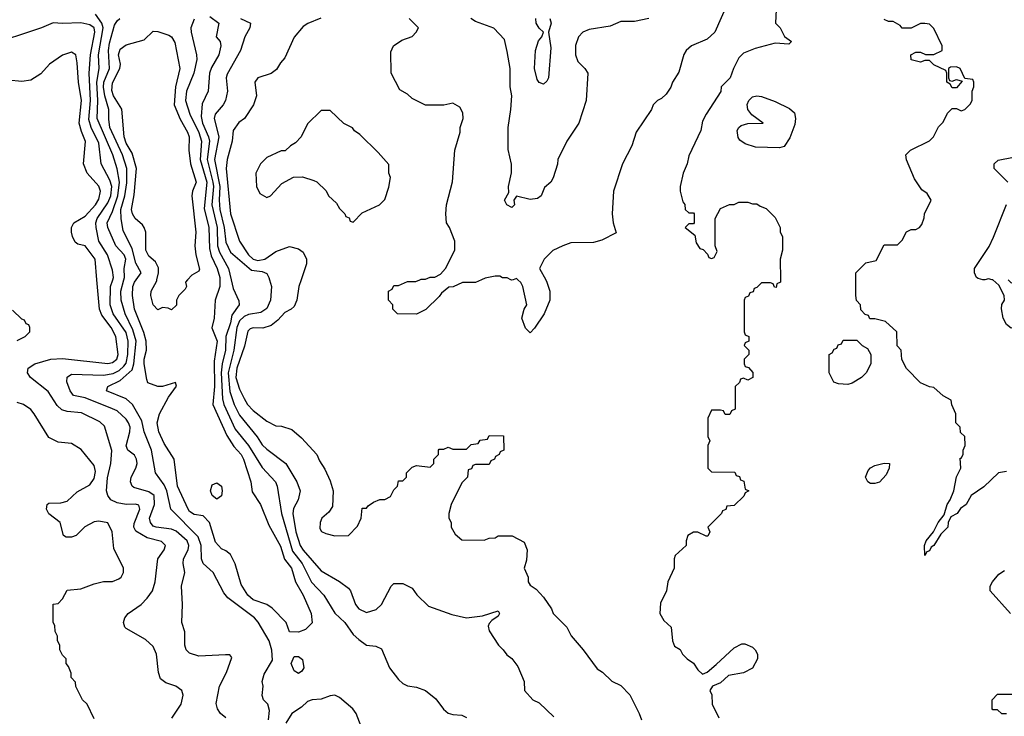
# Model space of a CAD drawing. Header units: inches. Extents: x 2348341 to 2479810, y 460419 to 613669.
# Tile 561 of 656: x 2432641 to 2436980, y 558077 to 561145. Entities that reach past the tile are written whole.
import ezdxf

# ---------------------------------------------------------------- set-up
doc = ezdxf.new("R2010")
doc.units = ezdxf.units.IN
doc.header["$MEASUREMENT"] = 0
doc.layers.add('C4535', color=7, linetype='Continuous')
doc.layers.add('C4536', color=7, linetype='Continuous')

msp = doc.modelspace()

# ---------------------------------------------------------------- linework, layer by layer
at = {"layer": 'C4535', "color": 2}
for points, elevation in [([(2433311.4, 558068.6), (2433353.2, 558130), (2433361.2, 558170), (2433355.3, 558190), (2433329.4, 558209.4), (2433284.5, 558224.5), (2433262, 558242), (2433252.3, 558270), (2433243.7, 558350), (2433230, 558384), (2433195.9, 558415.9), (2433110, 558464), (2433104, 558470), (2433099, 558490), (2433104, 558510), (2433119, 558530), (2433177.2, 558570), (2433203.3, 558596.7), (2433226.6, 558630), (2433238.4, 558670), (2433249.6, 558770.4), (2433277.2, 558810), (2433284, 558830), (2433266.6, 558846.6), (2433203.1, 558863.1), (2433152.7, 558892.7), (2433144.2, 558910), (2433146, 558926), (2433171.3, 558990), (2433166.3, 559006.3), (2433151.1, 559011.1), (2433110, 559009.7), (2433070, 559018), (2433042.7, 559030), (2433029.4, 559050), (2433023.7, 559070), (2433027.9, 559127.9), (2433042.2, 559190), (2433047.6, 559247.6), (2433015.1, 559355.1), (2432994.2, 559374.2), (2432913.9, 559413.9), (2432850, 559419.6), (2432826.3, 559426.3), (2432806.2, 559446.2), (2432767.2, 559507.2), (2432688.7, 559570), (2432675.3, 559590), (2432678, 559610), (2432708, 559630), (2432778, 559650), (2432830, 559653.4), (2433030, 559630.5), (2433050, 559635.5), (2433069.3, 559650), (2433075.1, 559670), (2433064.5, 559750), (2433043.6, 559790), (2433003.7, 559843.7), (2432992.4, 559870), (2432981.3, 560000)], 70), ([(2433549.2, 558070), (2433526, 558090), (2433512.7, 558110), (2433506.3, 558133.7), (2433521.2, 558210), (2433553.2, 558270), (2433575.3, 558335.3), (2433567.3, 558347.3), (2433548.4, 558348.4), (2433430, 558341.2), (2433390, 558355.3), (2433375.3, 558370), (2433369, 558390), (2433368.9, 558448.9), (2433355.3, 558490), (2433359, 558570), (2433354, 558650), (2433369, 558710), (2433362, 558750), (2433363.6, 558770), (2433383, 558810), (2433386.6, 558830), (2433378.9, 558850), (2433330, 558892.8), (2433310, 558901.7), (2433242, 558910), (2433230, 558915.1), (2433217, 558930), (2433213.6, 558950), (2433235.1, 559010), (2433233.3, 559050), (2433210, 559066.3), (2433144.2, 559084.2), (2433137.2, 559090), (2433129.6, 559109.6), (2433132, 559130), (2433153.6, 559170), (2433158.4, 559190), (2433156.2, 559210), (2433147.7, 559227.7), (2433117.2, 559250), (2433110, 559268), (2433126.9, 559330), (2433128.2, 559350), (2433121.3, 559370), (2433110, 559385.1), (2433070, 559422.4), (2433050, 559431.5), (2432930, 559479.7), (2432879, 559490), (2432862.9, 559510), (2432849.6, 559550), (2432850, 559571.3), (2432870, 559584), (2433010, 559580.2), (2433053.4, 559586.6), (2433079.4, 559600.6), (2433100.7, 559619.3), (2433110, 559633), (2433118, 559670), (2433119.4, 559730), (2433110, 559767), (2433053.7, 559850), (2433040.4, 559890), (2433041, 559970), (2433051.3, 560000)], 66), ([(2433738, 558062), (2433742, 558102), (2433734, 558130), (2433715.3, 558150), (2433709.1, 558169.1), (2433714, 558210), (2433709, 558230), (2433718, 558262), (2433755.1, 558324.9), (2433752.3, 558367.7), (2433740.5, 558410), (2433691.8, 558491.8), (2433676.2, 558510), (2433559.1, 558599.1), (2433540.4, 558620.4), (2433493.2, 558710), (2433449.4, 558750), (2433442.9, 558770), (2433440.4, 558830), (2433427.8, 558867.8), (2433307.3, 558990), (2433289.7, 559070), (2433277.1, 559097.1), (2433239.5, 559150), (2433221.3, 559250), (2433189.7, 559329.7), (2433178.9, 559378.9), (2433138.4, 559450), (2433110, 559475.6), (2433024, 559510), (2433029, 559530), (2433083.6, 559556.4), (2433136.2, 559603.8), (2433144.6, 559630), (2433154.8, 559730), (2433139.9, 559779.9), (2433106, 559850), (2433088.5, 559910), (2433087.4, 559950), (2433100.2, 560000)], 62), ([(2433523.3, 560000), (2433523.7, 559970), (2433503, 559910), (2433498, 559830), (2433487.7, 559787.7), (2433511.5, 559730), (2433498.2, 559641.8), (2433499.3, 559530), (2433491.6, 559450), (2433553.8, 559313.8), (2433585.3, 559265.3), (2433617, 559230), (2433627, 559210), (2433659.1, 559110), (2433666, 559066), (2433702, 559010), (2433738.5, 558918.5), (2433790, 558826), (2433808.5, 558768.5), (2433839.1, 558730), (2433856.3, 558670), (2433890.5, 558610), (2433926, 558530), (2433930, 558488), (2433901, 558459), (2433870, 558448), (2433830, 558448.7), (2433816, 558490), (2433753.7, 558553.7), (2433730, 558569.6), (2433670, 558589.6), (2433647, 558610), (2433617.5, 558657.5), (2433590, 558748.7), (2433570, 558789), (2433550, 558805.2), (2433530, 558814), (2433504.4, 558844.4), (2433478, 558930), (2433450, 558959.3), (2433410, 558966.6), (2433390, 558979.3), (2433384.2, 558990), (2433336.3, 559090), (2433322, 559210), (2433278, 559278), (2433254.7, 559330), (2433247.2, 559370), (2433256.9, 559410), (2433297.1, 559482.9), (2433331.9, 559531.9), (2433328, 559548), (2433270.7, 559529.3), (2433249.3, 559529.3), (2433206.3, 559546.3), (2433200.9, 559560.9), (2433189.7, 559630), (2433189.7, 559650), (2433199.7, 559690), (2433198, 559730), (2433188, 559768), (2433147.4, 559870), (2433138.9, 559930), (2433139.7, 559970), (2433146.6, 559990), (2433154, 560000)], 58), ([(2433381.2, 560000), (2433372, 559990), (2433376, 559970), (2433370, 559958), (2433342, 559930), (2433332, 559910), (2433331.6, 559888.4), (2433310, 559868), (2433295.3, 559875.3), (2433270, 559878), (2433250, 559868), (2433229, 559890), (2433219.3, 559930), (2433221.2, 559950), (2433245.1, 559994.9), (2433246.2, 560000)], 54), ([(2433573, 560000), (2433581.4, 559961.4), (2433607.3, 559907.3), (2433607.7, 559890), (2433575.6, 559844.4), (2433570.2, 559810), (2433549.4, 559750.6), (2433548.4, 559690), (2433532.8, 559630), (2433529.4, 559590), (2433534.8, 559474.8), (2433540.2, 559450), (2433590, 559341.6), (2433650, 559270.4), (2433710, 559173.4), (2433768.4, 559110), (2433775.3, 559090), (2433794.7, 558970), (2433843.8, 558803.8), (2433885.5, 558750), (2433927.4, 558667.4), (2433981.6, 558610), (2434030, 558530.7), (2434074, 558490), (2434110, 558438), (2434135.9, 558415.9), (2434170, 558391), (2434210, 558386), (2434234.8, 558374.8), (2434270.5, 558290), (2434310, 558238.8), (2434330, 558221), (2434350, 558210.8), (2434390, 558206), (2434430, 558191), (2434474.4, 558154.4), (2434508.4, 558108.4), (2434530, 558090.8), (2434550, 558084.7), (2434590, 558082), (2434610, 558072)], 62), ([(2433742.1, 560000), (2433750.4, 559970), (2433746.4, 559910), (2433730, 559873.2), (2433703.8, 559856.2), (2433650, 559846.6), (2433630, 559837.7), (2433610, 559819.6), (2433598.2, 559790), (2433584.5, 559690), (2433559.4, 559590), (2433567.8, 559507.8), (2433586.7, 559450), (2433610, 559403.8), (2433688.2, 559308.2), (2433710, 559273.4), (2433730, 559253.4), (2433814, 559190), (2433862, 559110), (2433877.3, 559070), (2433868, 559030), (2433847.7, 558992.3), (2433844.6, 558970), (2433858.5, 558890), (2433876.5, 558830), (2433890, 558808.5), (2433970, 558718), (2434050.4, 558670.4), (2434090, 558641), (2434098.8, 558630), (2434120.7, 558570), (2434136, 558550), (2434170, 558534), (2434212.1, 558547.9), (2434235.3, 558570), (2434278, 558650), (2434290, 558662), (2434330, 558662), (2434370, 558642), (2434391.6, 558611.6), (2434442, 558562), (2434545.4, 558525.4), (2434610, 558511.3), (2434680.4, 558519.6), (2434750, 558542), (2434756, 558530), (2434750, 558518), (2434721, 558499), (2434710, 558486), (2434706, 558474), (2434710, 558454), (2434751.3, 558390), (2434772, 558370), (2434787.1, 558347.1), (2434810, 558332), (2434835.9, 558295.9), (2434864.7, 558230), (2434866, 558190), (2434902, 558150), (2434930, 558136), (2434994.9, 558074.9)], 66), ([(2433881.1, 560000), (2433871, 559970), (2433862.8, 559910), (2433850, 559882), (2433838, 559870), (2433810, 559856), (2433778.7, 559821.3), (2433750, 559798), (2433712.8, 559787.3), (2433670, 559788), (2433656.5, 559783.5), (2433646.1, 559773.9), (2433632.2, 559707.8), (2433598, 559610), (2433593.8, 559570), (2433610, 559517.3), (2433630, 559477.3), (2433644.9, 559450), (2433670, 559423.8), (2433730, 559376.3), (2433770, 559356), (2433795.3, 559355.3), (2433839.8, 559339.8), (2433883.6, 559303.6), (2433950.9, 559230.9), (2433962, 559202), (2433985.4, 559165.4), (2434010, 559114), (2434022, 559070), (2434019.6, 559000.4), (2434003.6, 558976.4), (2433972, 558950), (2433964.7, 558930), (2433963.6, 558903.6), (2433971.6, 558891.6), (2433990, 558882), (2434030, 558872), (2434090, 558874), (2434130, 558914), (2434146, 558950), (2434150, 558994), (2434170, 558994), (2434176.4, 559003.6), (2434200.4, 559019.6), (2434228.4, 559031.6), (2434250, 559032), (2434274.6, 559045.4), (2434290, 559074), (2434306, 559090), (2434310, 559114), (2434330, 559114), (2434346, 559130), (2434346, 559150), (2434370, 559174), (2434390, 559182), (2434450, 559174), (2434466, 559190), (2434466, 559210), (2434486, 559230), (2434486, 559250), (2434490, 559254), (2434510, 559254), (2434530, 559262), (2434550, 559254), (2434610, 559254), (2434630, 559274), (2434662, 559278), (2434670, 559294), (2434702, 559298), (2434710, 559314), (2434772.7, 559312.7), (2434774, 559250), (2434758, 559242), (2434754, 559230), (2434738, 559222), (2434734, 559210), (2434718, 559202), (2434710, 559186), (2434650, 559186), (2434638, 559182), (2434632.7, 559167.3), (2434618, 559162), (2434614, 559130), (2434590, 559106), (2434542, 559010), (2434532, 558970), (2434532, 558950), (2434542, 558930), (2434542, 558910), (2434559.6, 558879.6), (2434590, 558854), (2434687.3, 558852.7), (2434710, 558862), (2434736.4, 558863.6), (2434750, 558872), (2434812, 558872), (2434863.5, 558843.5), (2434878, 558810), (2434875.2, 558764.8), (2434864.7, 558730), (2434882, 558690), (2434882, 558670), (2434890, 558654), (2434916.9, 558636.9), (2434950, 558602), (2434984.7, 558550), (2434992, 558530), (2435052, 558470), (2435071.1, 558431.1), (2435124.7, 558370), (2435185.4, 558285.4), (2435210, 558272), (2435251.1, 558231.1), (2435290, 558212), (2435330, 558171.3), (2435371.3, 558090), (2435381, 558061)], 70), ([(2434676.5, 560000), (2434650, 559988), (2434592.7, 559987.3), (2434551.6, 559968.4), (2434532.7, 559967.3), (2434499.6, 559940.4), (2434490, 559926), (2434431.1, 559868.9), (2434390, 559848), (2434306, 559850), (2434286, 559870), (2434286, 559890), (2434266, 559910), (2434266, 559950), (2434282, 559958), (2434290, 559974), (2434310, 559974), (2434350, 559992), (2434387.3, 559992.7), (2434405.1, 560000)], 70), ([(2434815, 560000), (2434810, 559998), (2434806, 560000)], 70), ([(2434959.2, 560000), (2434964.7, 559990), (2434978, 559950), (2434978, 559910), (2434952, 559850), (2434910, 559786), (2434890, 559766), (2434870, 559786), (2434854, 559830), (2434864, 559870), (2434875.3, 559890), (2434859, 559970), (2434850, 559988), (2434836.7, 560000)], 70), ([(2435993.8, 560000), (2435994, 559990), (2435978, 559982), (2435974, 559966), (2435967.3, 559967.3), (2435962, 559982), (2435950, 559986), (2435910, 559986), (2435890, 559966), (2435878, 559962), (2435872.7, 559947.3), (2435858, 559942), (2435852.7, 559927.3), (2435838, 559922), (2435834, 559910), (2435834, 559770), (2435838, 559758), (2435854, 559750), (2435854, 559730), (2435838, 559722), (2435834, 559710), (2435854, 559690), (2435854, 559670), (2435834, 559650), (2435834, 559630), (2435838, 559618), (2435852.7, 559612.7), (2435871.6, 559591.6), (2435872, 559570), (2435850, 559558), (2435830, 559566), (2435818, 559562), (2435812.7, 559547.3), (2435794, 559530), (2435794, 559430), (2435778, 559422), (2435770, 559406), (2435750, 559406), (2435742, 559422), (2435730, 559426), (2435690, 559426), (2435674, 559390), (2435674, 559310), (2435682, 559290), (2435674, 559270), (2435674, 559170), (2435690, 559154), (2435792.7, 559152.7), (2435798, 559138), (2435812.7, 559132.7), (2435818, 559118), (2435832.7, 559112.7), (2435838, 559078), (2435854, 559070), (2435838, 559062), (2435832.7, 559047.3), (2435790, 559006), (2435758, 559002), (2435752.7, 558987.3), (2435738, 558982), (2435734, 558970), (2435674, 558910), (2435682, 558890), (2435674, 558870), (2435666, 558870), (2435630, 558888.7), (2435610, 558888.7), (2435586, 558874), (2435578, 558850), (2435578, 558830), (2435530, 558786), (2435524.7, 558770), (2435524.7, 558730), (2435498, 558670), (2435492, 558630), (2435465.4, 558574.6), (2435462, 558530), (2435479.6, 558499.6), (2435512, 558470), (2435518, 558410), (2435526.4, 558386.4), (2435551.1, 558371.1), (2435562, 558350), (2435582, 558330), (2435610.7, 558310.7), (2435630, 558282), (2435650, 558262), (2435670, 558272), (2435710, 558304.7), (2435790, 558378), (2435823.1, 558396.9), (2435836.9, 558396.9), (2435870, 558382), (2435882, 558370), (2435892, 558350), (2435892, 558330), (2435870, 558288.7), (2435830, 558269), (2435764, 558256), (2435730, 558224), (2435694, 558210), (2435682, 558190), (2435691.3, 558171.3), (2435692, 558130), (2435722, 558070)], 74), ([(2436990, 559155.3), (2436954, 559150), (2436890, 559088), (2436834, 559050), (2436812, 559010), (2436787.1, 558992.9), (2436772, 558970), (2436744.7, 558955.3), (2436732, 558930), (2436731.3, 558910), (2436701, 558879), (2436670, 558828.7), (2436658, 558822), (2436650, 558806), (2436638, 558802), (2436630, 558786), (2436628, 558830), (2436635.3, 558850), (2436668, 558890), (2436688, 558930), (2436715.3, 558964.7), (2436728.7, 559010), (2436742, 559030), (2436758, 559070), (2436768.9, 559131.1), (2436788, 559170), (2436786, 559214), (2436790, 559214), (2436798, 559230), (2436798, 559250), (2436808, 559270), (2436806, 559310), (2436787.3, 559327.3), (2436786, 559350), (2436766, 559370), (2436766, 559410), (2436748.4, 559448.4), (2436746, 559470), (2436710, 559488), (2436670, 559526), (2436650, 559528), (2436610, 559546), (2436548.9, 559608.9), (2436528.4, 559648.4), (2436526, 559690), (2436508.4, 559708.4), (2436506, 559770), (2436456.4, 559816.4), (2436410, 559828), (2436388, 559828), (2436382, 559842), (2436367.3, 559847.3), (2436347.3, 559867.3), (2436346, 559890), (2436328.4, 559908.4), (2436326, 559930), (2436326, 560000)], 74), ([(2436894, 560000), (2436890, 559999), (2436886, 560000)], 70), ([(2436996.7, 560000), (2437008.5, 559988.5), (2437030, 559980.4), (2437070, 559978.8), (2437090.7, 559970), (2437086.8, 559950), (2437079.3, 559940.7), (2437031.3, 559910), (2437024.9, 559895.1), (2437035.5, 559850), (2437030, 559788), (2437010, 559786), (2436990, 559802.7), (2436975.1, 559830), (2436967.6, 559872.4), (2436969.6, 559890.4), (2436981.2, 559910), (2436979.3, 559930), (2436955.9, 559975.9), (2436930, 559999), (2436926, 560000)], 70), ([(2432630, 559732), (2432666, 559750), (2432686, 559770), (2432686, 559790), (2432682, 559802), (2432670, 559806), (2432662, 559822), (2432650, 559826), (2432610, 559866)], 74), ([(2432970, 558066), (2432938, 558130), (2432918, 558150), (2432888.4, 558208.4), (2432887.3, 558227.3), (2432868.4, 558248.4), (2432867.3, 558267.3), (2432856.4, 558296.4), (2432846, 558310), (2432846, 558330), (2432830, 558346), (2432818, 558370), (2432818, 558390), (2432808, 558410), (2432808, 558430), (2432798, 558450), (2432796.4, 558476.4), (2432788, 558490), (2432788.4, 558571.6), (2432810, 558574), (2432830, 558594), (2432850, 558632), (2432910, 558638), (2432970, 558661), (2433010, 558671.3), (2433050, 558671.3), (2433078, 558682), (2433088, 558690), (2433098, 558710), (2433098, 558730), (2433056.5, 558816.5), (2433049, 558890), (2433029, 558929), (2432990, 558937.2), (2432970, 558933.2), (2432928, 558912), (2432890, 558874), (2432870, 558866), (2432846, 558866), (2432834, 558874), (2432819, 558930), (2432769.5, 558969.5), (2432759, 558990), (2432762, 559010), (2432770, 559016), (2432823.1, 559016.9), (2432850, 559024.7), (2432894.8, 559065.2), (2432950, 559096.3), (2432970, 559124), (2432975.3, 559155.3), (2432970, 559182), (2432912.1, 559252.1), (2432870, 559279), (2432810, 559285.2), (2432770, 559305.2), (2432705.2, 559410), (2432690, 559429), (2432658, 559450), (2432630, 559459)], 74), ([(2437008, 558530), (2436918, 558630), (2436918, 558650), (2436928, 558670), (2436956.4, 558703.6), (2436980.2, 558719.8)], 74), ([(2434152.7, 558012.7), (2434123.7, 558090), (2434109.5, 558110), (2434050, 558159.5), (2434030, 558169.5), (2434010, 558167.3), (2433970, 558152), (2433930, 558149.4), (2433910, 558142.7), (2433883, 558117), (2433841, 558090), (2433813.7, 558046.3)], 62), ([(2436990, 558088), (2436968.4, 558088.4), (2436950, 558106), (2436930, 558106), (2436926, 558110), (2436926, 558150), (2436950, 558174), (2437070, 558174)], 74)]:
    msp.add_lwpolyline(points, dxfattribs=dict(at, elevation=elevation))
for points, elevation in [([(2436290, 559539), (2436250, 559542), (2436228.4, 559548.4), (2436208.7, 559590), (2436208, 559670), (2436222, 559678), (2436230, 559694), (2436242, 559698), (2436247.3, 559712.7), (2436262, 559718), (2436270, 559734), (2436330, 559734), (2436354, 559710), (2436376.9, 559696.9), (2436392, 559670), (2436391.3, 559630), (2436371.3, 559590), (2436350, 559568.7), (2436310, 559544)], 74), ([(2436390, 559102), (2436378, 559110), (2436368.7, 559130), (2436380.2, 559159.8), (2436390, 559172), (2436410, 559182), (2436450, 559191.3), (2436474, 559190), (2436472, 559170), (2436459.8, 559140.2), (2436430, 559108.7), (2436410, 559102)], 74), ([(2433510, 559034), (2433490, 559049.2), (2433482.7, 559070), (2433490, 559096), (2433510, 559106), (2433530, 559091.3), (2433533.4, 559070), (2433530, 559048)], 54), ([(2433870, 558266), (2433850, 558277.2), (2433837, 558310), (2433850, 558341), (2433870, 558341), (2433886.8, 558326.8), (2433894, 558290), (2433884.5, 558275.5)], 58)]:
    msp.add_lwpolyline(points, close=True, dxfattribs=dict(at, elevation=elevation))
at = {"layer": 'C4536', "color": 2}
for points, elevation in [([(2435766.8, 561230), (2435704.7, 561090), (2435670, 561059), (2435602, 561030), (2435578, 561010), (2435567.9, 560992.1), (2435546.4, 560913.6), (2435518, 560870), (2435510, 560848), (2435490, 560818), (2435470, 560798), (2435451.1, 560788.9), (2435432, 560770), (2435424.7, 560750), (2435358, 560650), (2435338, 560590), (2435298, 560510), (2435258, 560390), (2435251.3, 560290), (2435256, 560250), (2435270, 560206), (2435206.4, 560173.6), (2435170, 560164), (2435070, 560162), (2435034, 560150), (2434991.1, 560128.9), (2434952, 560090), (2434932, 560050), (2434959.2, 560000)], 70), ([(2435974, 561190), (2435972, 561130), (2435992, 561110), (2436011.6, 561071.6), (2436042, 561050), (2436030, 561038), (2435970, 561042), (2435881.4, 561018.6), (2435830, 560998), (2435810, 560978), (2435786, 560930), (2435772, 560890), (2435732, 560850), (2435730.7, 560829.3), (2435666, 560730), (2435650, 560698), (2435642, 560658), (2435590, 560546), (2435582, 560510), (2435564.7, 560470), (2435552, 560410), (2435552, 560390), (2435563.6, 560343.6), (2435571.6, 560331.6), (2435574, 560310), (2435590, 560294), (2435610, 560294), (2435614, 560290), (2435614, 560250), (2435610, 560246), (2435590, 560246), (2435574, 560230), (2435616, 560196), (2435622.8, 560162.8), (2435638, 560138), (2435652.7, 560132.7), (2435672.7, 560112.7), (2435678, 560098), (2435690, 560094), (2435702, 560098), (2435715.3, 560124.7), (2435706, 560150), (2435706, 560270), (2435730, 560314), (2435768.4, 560331.6), (2435790, 560332), (2435810, 560342), (2435850, 560342), (2435870, 560334), (2435890, 560334), (2435903.6, 560323.6), (2435930, 560314), (2435970, 560274), (2435992, 560230), (2435992, 560210), (2436002, 560190), (2436002, 560130), (2435992, 560090), (2435993.8, 560000)], 74), ([(2433100.2, 560000), (2433102.8, 560010), (2433101.5, 560050), (2433108.3, 560090), (2433101.1, 560110), (2433064.4, 560150), (2433029.7, 560230), (2433026.6, 560250), (2433050, 560300.5), (2433074.3, 560370), (2433080.7, 560430), (2433070, 560489), (2433050.9, 560550), (2432983.1, 560710), (2432985.7, 560790), (2432980.6, 560870), (2432992.1, 560930), (2432988.9, 560990), (2433008.9, 561110), (2433002.7, 561130), (2432975.6, 561170)], 62), ([(2433154, 560000), (2433176.2, 560030), (2433152.7, 560072.7), (2433136.6, 560136.6), (2433097.4, 560217.4), (2433088.5, 560268.5), (2433087.3, 560310), (2433104.5, 560370), (2433113.5, 560426.5), (2433113.5, 560490), (2433094.8, 560550), (2433038.5, 560670), (2433033.3, 560706.7), (2433034.3, 560750), (2433016.2, 560810), (2433010, 560848), (2433012.4, 560870), (2433036.5, 560930), (2433032, 561010), (2433037.6, 561042.4), (2433058.4, 561121.6), (2433070, 561141), (2433082, 561150)], 58), ([(2433410, 561148), (2433394.8, 561110), (2433396.3, 561090), (2433420.5, 560990), (2433421.6, 560970), (2433408.7, 560910), (2433376, 560830), (2433371.6, 560790), (2433391.5, 560730), (2433430, 560648.2), (2433442.2, 560610), (2433437.1, 560530), (2433466.2, 560430), (2433454, 560314), (2433474.2, 560230), (2433477.5, 560137.5), (2433485.6, 560105.6), (2433511.7, 560050), (2433523.1, 560010), (2433523.3, 560000)], 58), ([(2433479, 561159), (2433519.1, 561130), (2433507.7, 561070), (2433524, 561050), (2433528, 561030), (2433518, 560990), (2433485.7, 560934.3), (2433477, 560910), (2433472.4, 560830), (2433445.5, 560774.5), (2433441.1, 560718.9), (2433446.4, 560690), (2433473.4, 560630), (2433477.1, 560610), (2433466.6, 560530), (2433492.8, 560430), (2433495, 560410), (2433488.5, 560330), (2433510.9, 560230), (2433512.9, 560150), (2433522, 560122), (2433562, 560050), (2433573, 560000)], 62), ([(2433614, 561150), (2433658, 561130), (2433656, 561110), (2433634, 561070), (2433614.8, 561010), (2433555.2, 560904.8), (2433550.6, 560889.4), (2433556.5, 560830), (2433548.7, 560790), (2433537.6, 560770), (2433502.4, 560730), (2433497.6, 560710), (2433519, 560630), (2433500.2, 560530), (2433523.5, 560410), (2433520.2, 560350), (2433523.8, 560310), (2433541.8, 560230), (2433550, 560166), (2433570, 560121.6), (2433662.3, 560042.3), (2433710, 560036.4), (2433730, 560026.8), (2433739.3, 560010), (2433742.1, 560000)], 66), ([(2433967.5, 561152.5), (2433910.9, 561129.1), (2433890, 561115.3), (2433850, 561068), (2433810, 560978), (2433790, 560955.3), (2433773.4, 560926.6), (2433750, 560909), (2433691.1, 560888.9), (2433678, 560870), (2433684.7, 560810), (2433671.3, 560770), (2433631.3, 560710), (2433607.1, 560692.9), (2433582.5, 560657.5), (2433577.1, 560610), (2433554.9, 560530), (2433550.4, 560489.6), (2433570.4, 560290), (2433610.3, 560170), (2433650, 560110.4), (2433670, 560090.3), (2433690, 560084.9), (2433721.2, 560090), (2433770, 560124.9), (2433830, 560146), (2433870, 560136), (2433890, 560122), (2433904.7, 560090), (2433904.7, 560070), (2433881.1, 560000)], 70), ([(2434405.1, 560000), (2434410, 560002), (2434430, 560002), (2434450, 560012), (2434470, 560012), (2434495.3, 560024.7), (2434518, 560050), (2434558, 560130), (2434558, 560170), (2434535.3, 560230), (2434522, 560250), (2434519, 560290), (2434522, 560330), (2434548.4, 560431.6), (2434558, 560570), (2434582, 560650), (2434582, 560670), (2434595.3, 560710), (2434594.6, 560734.6), (2434580.4, 560760.4), (2434550, 560778), (2434510, 560768.7), (2434430, 560768.7), (2434370, 560798), (2434350, 560818), (2434316.4, 560836.4), (2434278, 560910), (2434276.4, 561003.6), (2434288, 561030), (2434324.7, 561055.3), (2434370, 561072), (2434388, 561090), (2434398, 561110), (2434358, 561150)], 70), ([(2435414, 561150), (2435350, 561137.2), (2435290, 561138), (2435243.5, 561116.5), (2435150, 561102), (2435122.8, 561090), (2435104, 561070), (2435091.1, 561031.1), (2435091, 560990), (2435101.4, 560961.4), (2435132, 560930), (2435144.7, 560910), (2435138, 560790), (2435104.7, 560690), (2435052, 560610), (2435012, 560530), (2435011.1, 560508.9), (2434991.6, 560448.4), (2434982, 560430), (2434954.4, 560405.6), (2434939.1, 560370), (2434922.3, 560357.7), (2434890, 560353), (2434830, 560368), (2434818, 560350), (2434822, 560330), (2434810, 560318), (2434788, 560330), (2434778, 560350), (2434796.4, 560383.6), (2434795.3, 560410), (2434808.9, 560471.1), (2434808.9, 560508.9), (2434793.6, 560573.6), (2434793.2, 560670), (2434806, 560750), (2434809.2, 560810), (2434802.7, 560850), (2434802.7, 560930), (2434790, 561006), (2434777.5, 561057.5), (2434730, 561108.7), (2434650, 561137.2), (2434629, 561150)], 66), ([(2434978, 561150), (2434982.8, 561130), (2434970.8, 561090), (2434982, 561022), (2434971.7, 560890), (2434964.7, 560875.3), (2434950, 560861.2), (2434930, 560869), (2434921.3, 560881.3), (2434909.7, 560930), (2434914, 561010), (2434927.2, 561052.8), (2434942, 561070), (2434948.7, 561090), (2434930, 561108.7), (2434917.2, 561130), (2434915.3, 561150)], 62), ([(2436326, 560000), (2436326, 560030), (2436370, 560074), (2436414.6, 560085.4), (2436450, 560154), (2436510, 560154), (2436530, 560174), (2436548.7, 560211.3), (2436570, 560222), (2436590, 560222), (2436606, 560230), (2436616.4, 560243.6), (2436627.3, 560272.7), (2436628, 560290), (2436658, 560350), (2436640.4, 560380.4), (2436616.4, 560396.4), (2436584.7, 560444.7), (2436548.4, 560528.4), (2436546, 560550), (2436566, 560570), (2436650, 560612), (2436659, 560621), (2436668, 560630), (2436690, 560674), (2436710, 560694), (2436730, 560734), (2436750, 560754), (2436770, 560754), (2436790, 560744.7), (2436806, 560750), (2436830, 560774), (2436838, 560790), (2436838, 560830), (2436846, 560850), (2436846, 560870), (2436842, 560882), (2436806, 560886), (2436786, 560930), (2436770, 560938), (2436743.6, 560936.4), (2436734, 560930), (2436734, 560890), (2436738, 560878), (2436750, 560874), (2436770, 560882), (2436794, 560874), (2436770, 560846), (2436750, 560846), (2436742, 560862), (2436726, 560870), (2436726, 560910), (2436722, 560922), (2436670, 560946), (2436650, 560966), (2436630, 560966), (2436610, 560958), (2436568.9, 560968.9), (2436568, 560990), (2436590, 561002), (2436610, 561002), (2436632.7, 560992.7), (2436670, 560992), (2436706, 561010), (2436706, 561030), (2436670, 561106), (2436650, 561126), (2436630, 561128), (2436610, 561128), (2436570, 561108), (2436530, 561108), (2436520.4, 561120.4), (2436490, 561138), (2436470, 561138), (2436450, 561146)], 74), ([(2433051.3, 560000), (2433054.7, 560010), (2433050, 560042), (2433028.3, 560110), (2432989.7, 560170), (2432978.2, 560230), (2432976.8, 560250), (2432982, 560270), (2433030, 560338.4), (2433042.2, 560370), (2433046.8, 560410), (2433039.1, 560439.1), (2432999.7, 560510), (2432990, 560601.2), (2432956.1, 560670), (2432946.3, 560706.3), (2432953, 560790), (2432947.9, 560910), (2432953.3, 560990), (2432971.6, 561090), (2432969.7, 561110), (2432950, 561122.4), (2432910, 561130.9), (2432830, 561128.4), (2432788, 561132), (2432738, 561110), (2432496, 561030)], 66), ([(2433246.2, 560000), (2433252.7, 560030), (2433252.3, 560052.3), (2433239.5, 560079.5), (2433210, 560104), (2433197.2, 560130), (2433197.2, 560210), (2433189.3, 560230), (2433182, 560242), (2433149.5, 560270), (2433138, 560290), (2433134.5, 560310), (2433146, 560374), (2433155.8, 560490), (2433137.4, 560557.4), (2433110, 560602), (2433101, 560630), (2433090.9, 560750.9), (2433054, 560810), (2433046.5, 560833.5), (2433050, 560866.8), (2433083, 560930), (2433085.1, 560950), (2433076.9, 560990), (2433084.2, 561015.8), (2433110, 561034.6), (2433190, 561056.5), (2433230, 561094.9), (2433250, 561094), (2433297.7, 561077.7), (2433310.7, 561070), (2433324.4, 561044.4), (2433346.4, 560930), (2433327.2, 560850), (2433322.6, 560770), (2433347.9, 560707.9), (2433381.3, 560650), (2433388.2, 560630), (2433386.7, 560570), (2433393.4, 560510), (2433419.3, 560430), (2433402, 560390), (2433399.1, 560370), (2433417.1, 560210), (2433413.4, 560150), (2433417.3, 560110), (2433433.4, 560046.6), (2433430, 560038), (2433399.8, 560020.2), (2433381.2, 560000)], 54), ([(2432981.3, 560000), (2432973.6, 560090), (2432930, 560149), (2432897.2, 560157.2), (2432886, 560166), (2432873.2, 560190), (2432869.4, 560210), (2432869.5, 560230), (2432879.3, 560250), (2432930, 560280.7), (2432974.7, 560330), (2432990, 560354.8), (2432998, 560390), (2432990, 560412.3), (2432938.4, 560470), (2432922.9, 560510), (2432931.5, 560608.5), (2432913, 560653), (2432903.5, 560690), (2432913.5, 560790), (2432899.6, 560870), (2432894.8, 560954.8), (2432888, 560990), (2432870, 561002), (2432830, 560988.7), (2432772, 560950), (2432733.7, 560906.3), (2432690, 560879), (2432650, 560873.2), (2432590, 560879)], 70), ([(2436995.3, 560430), (2436935.3, 560490), (2436935.3, 560510), (2436953.6, 560526.4), (2437020.2, 560539.8)], 70), ([(2436886, 560000), (2436865.2, 560005.2), (2436858, 560010), (2436848, 560030), (2436848.7, 560050), (2436913.6, 560146.4), (2436932.9, 560187.1), (2436989, 560331)], 70), ([(2434806, 560000), (2434790, 560008), (2434768.9, 560008.9), (2434756.4, 560016.4), (2434736.4, 560016.4), (2434692.7, 560007.3), (2434676.5, 560000)], 70), ([(2434836.7, 560000), (2434830, 560006), (2434815, 560000)], 70), ([(2436926, 560000), (2436910, 560004), (2436894, 560000)], 70)]:
    msp.add_lwpolyline(points, dxfattribs=dict(at, elevation=elevation))
at = {"layer": 'C4536', "color": 2, "elevation": 74}
for points in [[(2435990, 560580.5), (2435884, 560584), (2435838.3, 560598.3), (2435814.9, 560614.9), (2435806.5, 560626.5), (2435803.3, 560656.7), (2435809.5, 560670.5), (2435821, 560679), (2435850, 560688.5), (2435918, 560690), (2435867, 560727), (2435849.5, 560749.5), (2435847.6, 560772.4), (2435854.5, 560790), (2435870, 560805.5), (2435890, 560810.5), (2435910, 560806.7), (2435970, 560785.3), (2436034, 560754), (2436054.9, 560734.9), (2436060.3, 560710), (2436056.9, 560683.1), (2436034.9, 560625.1), (2436010, 560587.6)], [(2434010, 560746), (2433970, 560746), (2433910, 560686), (2433882, 560630), (2433856.9, 560603.1), (2433834, 560590), (2433811.6, 560568.4), (2433792.7, 560567.3), (2433730, 560538), (2433702, 560510), (2433682, 560470), (2433684.7, 560410), (2433699.6, 560379.6), (2433730, 560362), (2433746, 560370), (2433796.4, 560423.6), (2433848.4, 560451.6), (2433887.3, 560452.7), (2433936.9, 560436.9), (2433951.1, 560431.1), (2433991.1, 560391.1), (2434002, 560370), (2434036.9, 560336.9), (2434050, 560314), (2434074, 560290), (2434078, 560278), (2434092.7, 560272.7), (2434098, 560258), (2434110, 560254), (2434150, 560294), (2434226, 560330), (2434250, 560354), (2434267.3, 560407.3), (2434275.3, 560450), (2434268, 560470), (2434267.3, 560507.3), (2434220.4, 560560.4), (2434140.4, 560640.4), (2434116.4, 560656.4), (2434108.4, 560668.4), (2434068.9, 560688.9)]]:
    msp.add_lwpolyline(points, close=True, dxfattribs=at)

doc.saveas('drawing.dxf')
